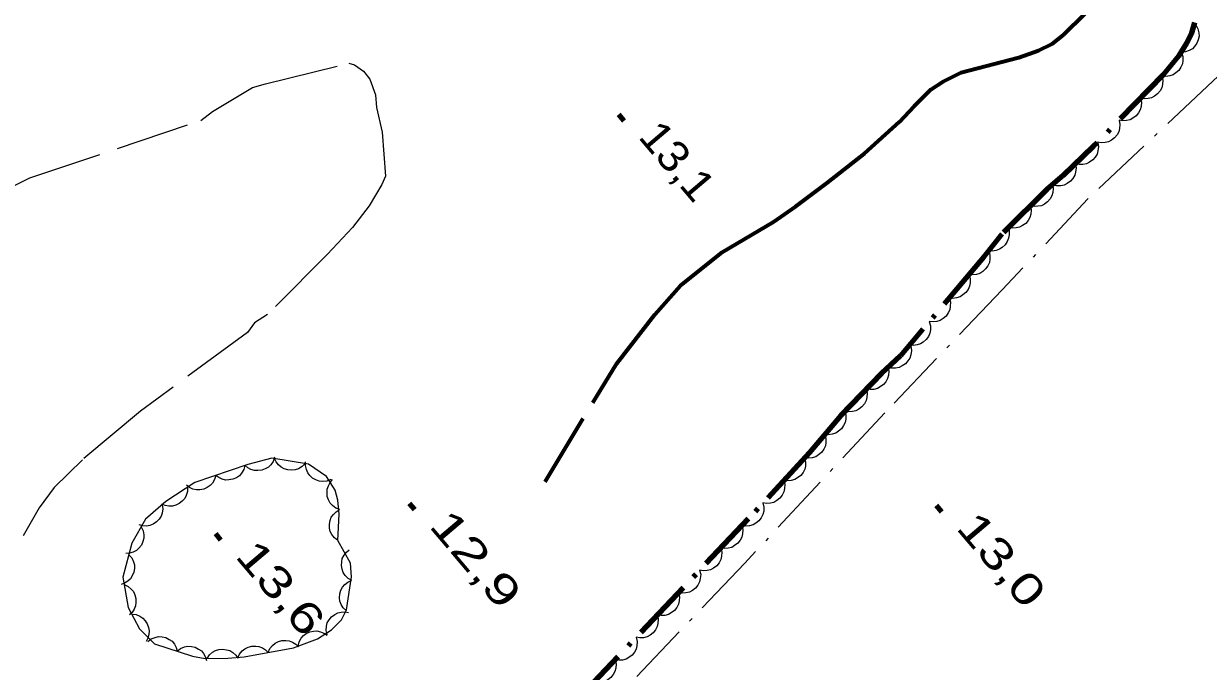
# Model space of a CAD drawing. Extents: x 386081 to 389416, y 5130568 to 5134082.
# Drawn here: x 387241.9 to 387357.3, y 5132577.1 to 5132640.2 of the extents above; entities that cross this region are included whole.
import ezdxf

# ---------------------------------------------------------------- set-up
doc = ezdxf.new("R2010")
doc.units = 0
doc.header["$LTSCALE"] = 1.2
doc.linetypes.add('DOT_DASHED', pattern=[7.7, 5, -1.2, 0.3, -1.2])
doc.linetypes.add('LONG_DASHED', pattern=[7.5, 6, -1.5])
for name, color, linetype, lineweight in [('2', 7, 'Continuous', 13), ('22', 7, 'Continuous', 13), ('3', 7, 'Continuous', 140), ('41', 7, 'DOT_DASHED', 25), ('44', 7, 'Continuous', 25)]:
    doc.layers.add(name, color=color, linetype=linetype, lineweight=lineweight)

msp = doc.modelspace()

# ---------------------------------------------------------------- linework, layer by layer
at = {"layer": '2', "linetype": 'LONG_DASHED'}
msp.add_lwpolyline([(387241.02, 5132624.44), (387242.52, 5132625.17), (387259.16, 5132630.78), (387260.3, 5132631.63), (387264.21, 5132633.97), (387265.47, 5132634.34), (387273.59, 5132636.36), (387274.16, 5132636.18), (387275.02, 5132635.59), (387275.65, 5132634.78), (387276.19, 5132633.26), (387276.3, 5132632.05), (387276.83, 5132629.63), (387277.17, 5132625.34), (387276.81, 5132624.53), (387275.57, 5132622.44), (387273.95, 5132620.34), (387271.53, 5132617.76), (387265.66, 5132611.88), (387264.39, 5132611.05), (387263.72, 5132610.11), (387253.3, 5132602.46), (387247.65, 5132597.72), (387244.9, 5132595.01), (387243.43, 5132593.03), (387241.85, 5132590.32)], dxfattribs=at)
at = {"layer": '22', "linetype": 'LONG_DASHED', "lineweight": 70}
msp.add_lwpolyline([(387292.72, 5132595.57), (387299.7, 5132607.11), (387303.41, 5132611.86), (387305.92, 5132614.69), (387309.98, 5132617.95), (387314.98, 5132620.91), (387317.11, 5132622.38), (387320.23, 5132624.72), (387323.86, 5132627.55), (387327.25, 5132630.63), (387328.69, 5132632.18), (387330.32, 5132633.78), (387331.51, 5132634.58), (387333.26, 5132635.44), (387338.87, 5132636.9), (387340.81, 5132637.58), (387342.12, 5132638.25), (387343.25, 5132639.12), (387345.32, 5132641.15)], dxfattribs=at)
at = {"layer": '3'}
for p, q in [((387299.88, 5132631.36), (387300.39, 5132630.75)), ((387279.48, 5132593.47), (387279.99, 5132592.86)), ((387330.84, 5132593.27), (387331.35, 5132592.66)), ((387260.59, 5132590.52), (387261.1, 5132589.91))]:
    msp.add_line(p, q, dxfattribs=at)
at = {"layer": '41'}
msp.add_lwpolyline([(387409.3, 5132668.03), (387406.11, 5132668.01), (387402.31, 5132668.11), (387399.12, 5132668.09), (387395.8, 5132667.7), (387392.98, 5132667.07), (387390.89, 5132666.2), (387389.17, 5132665.21), (387387.57, 5132664.1), (387384.63, 5132660.9), (387374.68, 5132650.68), (387357.78, 5132634.6), (387345.61, 5132623.13), (387337.26, 5132614.26), (387325.82, 5132602.3), (387312.18, 5132587.63), (387300.87, 5132575.79), (387280.94, 5132555.06), (387269.25, 5132543.58), (387265.68, 5132540), (387256.45, 5132531.24), (387252.64, 5132527.41), (387247.84, 5132523.08), (387240.08, 5132515.79)], dxfattribs=at)
at = {"layer": '44', "linetype": 'DOT_DASHED', "lineweight": 90}
msp.add_lwpolyline([(387356.01, 5132640.33), (387355.68, 5132639.19), (387355.23, 5132638.3), (387354.45, 5132637.05), (387352.96, 5132635.22), (387346.14, 5132628.23), (387343.19, 5132625.4), (387341.65, 5132624.07), (387337.23, 5132619.71), (387335.48, 5132617.5), (387327.34, 5132607.83), (387325.49, 5132606.12), (387321.53, 5132602.04), (387318.48, 5132598.43), (387312.52, 5132591.96), (387296.23, 5132574.74)], dxfattribs=at)
at = {"layer": '44'}
for points in [[(387356.13, 5132640.08), (387356.33, 5132639.71), (387356.42, 5132639.32), (387356.44, 5132638.99), (387356.37, 5132638.64), (387356.23, 5132638.3), (387356.01, 5132637.99), (387355.79, 5132637.75), (387355.48, 5132637.58), (387355.13, 5132637.45), (387354.78, 5132637.4)], [(387354.74, 5132637.41), (387354.86, 5132637.01), (387354.86, 5132636.6), (387354.82, 5132636.28), (387354.67, 5132635.96), (387354.47, 5132635.65), (387354.18, 5132635.4), (387353.91, 5132635.21), (387353.58, 5132635.11), (387353.21, 5132635.05), (387352.85, 5132635.08)], [(387352.84, 5132635.1), (387352.92, 5132634.69), (387352.88, 5132634.28), (387352.81, 5132633.96), (387352.64, 5132633.65), (387352.4, 5132633.37), (387352.09, 5132633.14), (387351.81, 5132632.98), (387351.47, 5132632.9), (387351.1, 5132632.88), (387350.74, 5132632.95)], [(387350.74, 5132632.95), (387350.83, 5132632.54), (387350.79, 5132632.13), (387350.72, 5132631.81), (387350.54, 5132631.51), (387350.31, 5132631.22), (387350, 5132630.99), (387349.72, 5132630.83), (387349.37, 5132630.76), (387349, 5132630.74), (387348.65, 5132630.8)], [(387348.65, 5132630.8), (387348.73, 5132630.39), (387348.69, 5132629.99), (387348.62, 5132629.66), (387348.45, 5132629.36), (387348.21, 5132629.07), (387347.9, 5132628.85), (387347.62, 5132628.68), (387347.28, 5132628.61), (387346.91, 5132628.59), (387346.55, 5132628.65)], [(387346.57, 5132628.64), (387346.64, 5132628.23), (387346.59, 5132627.82), (387346.5, 5132627.5), (387346.32, 5132627.2), (387346.08, 5132626.93), (387345.76, 5132626.71), (387345.47, 5132626.56), (387345.12, 5132626.49), (387344.75, 5132626.49), (387344.4, 5132626.56)], [(387344.4, 5132626.56), (387344.47, 5132626.15), (387344.42, 5132625.75), (387344.34, 5132625.43), (387344.15, 5132625.13), (387343.91, 5132624.85), (387343.59, 5132624.63), (387343.31, 5132624.48), (387342.96, 5132624.42), (387342.59, 5132624.41), (387342.24, 5132624.49)], [(387342.16, 5132624.57), (387342.23, 5132624.16), (387342.19, 5132623.76), (387342.11, 5132623.44), (387341.93, 5132623.13), (387341.69, 5132622.85), (387341.38, 5132622.63), (387341.09, 5132622.47), (387340.75, 5132622.41), (387340.38, 5132622.39), (387340.02, 5132622.46)], [(387340.02, 5132622.46), (387340.1, 5132622.05), (387340.05, 5132621.65), (387339.97, 5132621.33), (387339.8, 5132621.03), (387339.56, 5132620.75), (387339.24, 5132620.53), (387338.96, 5132620.37), (387338.61, 5132620.3), (387338.24, 5132620.29), (387337.89, 5132620.36)], [(387337.8, 5132620.43), (387337.93, 5132620.04), (387337.93, 5132619.63), (387337.89, 5132619.3), (387337.75, 5132618.98), (387337.55, 5132618.67), (387337.26, 5132618.41), (387337, 5132618.22), (387336.67, 5132618.11), (387336.3, 5132618.05), (387335.94, 5132618.08)], [(387335.96, 5132618.07), (387336.07, 5132617.67), (387336.06, 5132617.26), (387336.01, 5132616.93), (387335.86, 5132616.61), (387335.65, 5132616.31), (387335.36, 5132616.06), (387335.09, 5132615.88), (387334.75, 5132615.78), (387334.38, 5132615.73), (387334.03, 5132615.77)], [(387334.03, 5132615.77), (387334.14, 5132615.37), (387334.13, 5132614.96), (387334.08, 5132614.64), (387333.93, 5132614.32), (387333.72, 5132614.02), (387333.43, 5132613.77), (387333.16, 5132613.59), (387332.82, 5132613.49), (387332.45, 5132613.44), (387332.09, 5132613.48)], [(387332.09, 5132613.48), (387332.21, 5132613.08), (387332.2, 5132612.67), (387332.15, 5132612.34), (387332, 5132612.02), (387331.79, 5132611.72), (387331.5, 5132611.47), (387331.23, 5132611.29), (387330.89, 5132611.19), (387330.52, 5132611.14), (387330.16, 5132611.18)], [(387330.16, 5132611.18), (387330.28, 5132610.78), (387330.27, 5132610.37), (387330.22, 5132610.05), (387330.07, 5132609.73), (387329.86, 5132609.43), (387329.56, 5132609.18), (387329.29, 5132609), (387328.96, 5132608.9), (387328.59, 5132608.85), (387328.23, 5132608.89)], [(387328.35, 5132608.77), (387328.42, 5132608.35), (387328.36, 5132607.95), (387328.27, 5132607.63), (387328.08, 5132607.34), (387327.83, 5132607.06), (387327.51, 5132606.86), (387327.22, 5132606.71), (387326.87, 5132606.65), (387326.5, 5132606.65), (387326.15, 5132606.73)], [(387326.12, 5132606.77), (387326.2, 5132606.36), (387326.17, 5132605.95), (387326.09, 5132605.63), (387325.92, 5132605.32), (387325.69, 5132605.04), (387325.38, 5132604.81), (387325.1, 5132604.65), (387324.75, 5132604.57), (387324.38, 5132604.55), (387324.03, 5132604.61)], [(387324.03, 5132604.61), (387324.11, 5132604.2), (387324.08, 5132603.8), (387324, 5132603.48), (387323.83, 5132603.17), (387323.6, 5132602.88), (387323.29, 5132602.66), (387323.01, 5132602.49), (387322.66, 5132602.42), (387322.29, 5132602.4), (387321.94, 5132602.46)], [(387321.91, 5132602.49), (387322.02, 5132602.09), (387322.01, 5132601.68), (387321.96, 5132601.35), (387321.81, 5132601.04), (387321.6, 5132600.73), (387321.31, 5132600.49), (387321.04, 5132600.3), (387320.7, 5132600.2), (387320.33, 5132600.16), (387319.97, 5132600.2)], [(387319.97, 5132600.2), (387320.09, 5132599.79), (387320.08, 5132599.39), (387320.03, 5132599.06), (387319.88, 5132598.74), (387319.66, 5132598.44), (387319.37, 5132598.19), (387319.1, 5132598.01), (387318.76, 5132597.91), (387318.39, 5132597.87), (387318.04, 5132597.9)], [(387266.36, 5132597.96), (387266.22, 5132597.56), (387265.99, 5132597.23), (387265.76, 5132596.99), (387265.45, 5132596.82), (387265.11, 5132596.69), (387264.73, 5132596.66), (387264.4, 5132596.66), (387264.06, 5132596.77), (387263.74, 5132596.94), (387263.46, 5132597.18)], [(387269.33, 5132597.36), (387269.04, 5132597.06), (387268.69, 5132596.85), (387268.38, 5132596.73), (387268.03, 5132596.7), (387267.66, 5132596.73), (387267.3, 5132596.85), (387267, 5132596.99), (387266.74, 5132597.23), (387266.52, 5132597.52), (387266.37, 5132597.85)], [(387271.84, 5132595.79), (387271.45, 5132595.64), (387271.05, 5132595.61), (387270.72, 5132595.63), (387270.39, 5132595.75), (387270.07, 5132595.93), (387269.8, 5132596.2), (387269.59, 5132596.46), (387269.46, 5132596.78), (387269.38, 5132597.15), (387269.39, 5132597.51)], [(387318.01, 5132597.92), (387318.11, 5132597.52), (387318.08, 5132597.11), (387318.02, 5132596.79), (387317.86, 5132596.48), (387317.63, 5132596.18), (387317.33, 5132595.95), (387317.05, 5132595.78), (387316.71, 5132595.69), (387316.34, 5132595.66), (387315.98, 5132595.72)], [(387260.63, 5132596.2), (387260.52, 5132595.79), (387260.3, 5132595.45), (387260.09, 5132595.2), (387259.8, 5132595), (387259.46, 5132594.85), (387259.08, 5132594.79), (387258.75, 5132594.78), (387258.41, 5132594.87), (387258.07, 5132595.02), (387257.79, 5132595.23)], [(387263.47, 5132597.16), (387263.36, 5132596.76), (387263.14, 5132596.41), (387262.93, 5132596.16), (387262.64, 5132595.96), (387262.3, 5132595.82), (387261.92, 5132595.76), (387261.59, 5132595.74), (387261.25, 5132595.83), (387260.92, 5132595.98), (387260.63, 5132596.2)], [(387257.88, 5132595.04), (387257.87, 5132594.62), (387257.75, 5132594.24), (387257.61, 5132593.94), (387257.37, 5132593.68), (387257.08, 5132593.45), (387256.73, 5132593.29), (387256.42, 5132593.2), (387256.07, 5132593.2), (387255.7, 5132593.26), (387255.37, 5132593.4)], [(387272.73, 5132592.87), (387272.34, 5132593.01), (387272.02, 5132593.26), (387271.78, 5132593.49), (387271.61, 5132593.8), (387271.49, 5132594.15), (387271.47, 5132594.53), (387271.48, 5132594.86), (387271.6, 5132595.19), (387271.78, 5132595.51), (387272.02, 5132595.78)], [(387315.98, 5132595.72), (387316.08, 5132595.31), (387316.05, 5132594.91), (387315.99, 5132594.58), (387315.82, 5132594.27), (387315.6, 5132593.98), (387315.29, 5132593.74), (387315.02, 5132593.57), (387314.67, 5132593.49), (387314.31, 5132593.46), (387313.95, 5132593.51)], [(387255.41, 5132593.34), (387255.46, 5132592.93), (387255.4, 5132592.53), (387255.3, 5132592.21), (387255.1, 5132591.92), (387254.85, 5132591.66), (387254.52, 5132591.45), (387254.22, 5132591.31), (387253.88, 5132591.26), (387253.51, 5132591.27), (387253.16, 5132591.37)], [(387272.52, 5132589.85), (387272.19, 5132590.1), (387271.94, 5132590.43), (387271.79, 5132590.72), (387271.71, 5132591.06), (387271.7, 5132591.43), (387271.78, 5132591.8), (387271.88, 5132592.11), (387272.09, 5132592.4), (387272.35, 5132592.66), (387272.66, 5132592.85)], [(387313.95, 5132593.51), (387314.05, 5132593.1), (387314.02, 5132592.7), (387313.95, 5132592.38), (387313.79, 5132592.06), (387313.56, 5132591.77), (387313.26, 5132591.54), (387312.98, 5132591.37), (387312.64, 5132591.28), (387312.27, 5132591.25), (387311.92, 5132591.3)], [(387253.37, 5132591.19), (387253.56, 5132590.81), (387253.62, 5132590.41), (387253.63, 5132590.08), (387253.54, 5132589.74), (387253.38, 5132589.41), (387253.13, 5132589.11), (387252.9, 5132588.88), (387252.59, 5132588.73), (387252.23, 5132588.62), (387251.87, 5132588.59)], [(387311.91, 5132591.31), (387312, 5132590.91), (387311.97, 5132590.5), (387311.9, 5132590.18), (387311.73, 5132589.87), (387311.5, 5132589.58), (387311.19, 5132589.35), (387310.91, 5132589.18), (387310.57, 5132589.1), (387310.2, 5132589.08), (387309.85, 5132589.13)], [(387252.16, 5132588.47), (387252.44, 5132588.16), (387252.6, 5132587.79), (387252.7, 5132587.47), (387252.7, 5132587.12), (387252.64, 5132586.76), (387252.48, 5132586.41), (387252.32, 5132586.13), (387252.06, 5132585.89), (387251.74, 5132585.69), (387251.41, 5132585.57)], [(387273.9, 5132585.96), (387273.54, 5132586.16), (387273.25, 5132586.45), (387273.06, 5132586.72), (387272.94, 5132587.05), (387272.87, 5132587.41), (387272.9, 5132587.79), (387272.96, 5132588.11), (387273.13, 5132588.42), (387273.36, 5132588.72), (387273.63, 5132588.94)], [(387309.85, 5132589.13), (387309.94, 5132588.73), (387309.91, 5132588.32), (387309.84, 5132588), (387309.67, 5132587.69), (387309.44, 5132587.4), (387309.13, 5132587.17), (387308.85, 5132587), (387308.51, 5132586.92), (387308.14, 5132586.9), (387307.78, 5132586.95)], [(387307.78, 5132586.95), (387307.88, 5132586.55), (387307.84, 5132586.14), (387307.78, 5132585.82), (387307.61, 5132585.51), (387307.38, 5132585.22), (387307.07, 5132584.99), (387306.79, 5132584.82), (387306.45, 5132584.74), (387306.08, 5132584.72), (387305.72, 5132584.77)], [(387273.36, 5132582.99), (387273.06, 5132583.28), (387272.85, 5132583.63), (387272.72, 5132583.93), (387272.69, 5132584.28), (387272.71, 5132584.65), (387272.83, 5132585.02), (387272.97, 5132585.31), (387273.2, 5132585.57), (387273.49, 5132585.8), (387273.82, 5132585.96)], [(387251.71, 5132585.56), (387252.09, 5132585.38), (387252.4, 5132585.11), (387252.62, 5132584.87), (387252.76, 5132584.55), (387252.85, 5132584.19), (387252.85, 5132583.8), (387252.82, 5132583.48), (387252.68, 5132583.16), (387252.48, 5132582.85), (387252.22, 5132582.6)], [(387305.72, 5132584.77), (387305.81, 5132584.37), (387305.78, 5132583.96), (387305.71, 5132583.64), (387305.55, 5132583.33), (387305.32, 5132583.04), (387305.01, 5132582.81), (387304.73, 5132582.64), (387304.39, 5132582.56), (387304.02, 5132582.54), (387303.66, 5132582.6)], [(387252.44, 5132582.68), (387252.86, 5132582.63), (387253.23, 5132582.47), (387253.51, 5132582.3), (387253.75, 5132582.04), (387253.95, 5132581.73), (387254.07, 5132581.37), (387254.14, 5132581.05), (387254.11, 5132580.7), (387254.01, 5132580.34), (387253.84, 5132580.02)], [(387271.47, 5132580.69), (387271.39, 5132581.1), (387271.43, 5132581.51), (387271.5, 5132581.83), (387271.68, 5132582.13), (387271.91, 5132582.42), (387272.23, 5132582.64), (387272.51, 5132582.8), (387272.85, 5132582.88), (387273.22, 5132582.89), (387273.58, 5132582.83)], [(387303.66, 5132582.6), (387303.75, 5132582.19), (387303.72, 5132581.78), (387303.65, 5132581.46), (387303.48, 5132581.15), (387303.25, 5132580.86), (387302.95, 5132580.63), (387302.67, 5132580.46), (387302.32, 5132580.38), (387301.96, 5132580.36), (387301.6, 5132580.42)], [(387254.02, 5132580.01), (387254.35, 5132580.27), (387254.73, 5132580.41), (387255.05, 5132580.49), (387255.4, 5132580.47), (387255.76, 5132580.39), (387256.1, 5132580.21), (387256.38, 5132580.03), (387256.6, 5132579.75), (387256.78, 5132579.43), (387256.88, 5132579.08)], [(387265.73, 5132578.94), (387265.9, 5132579.32), (387266.16, 5132579.63), (387266.41, 5132579.85), (387266.73, 5132580), (387267.08, 5132580.1), (387267.47, 5132580.11), (387267.79, 5132580.08), (387268.12, 5132579.94), (387268.43, 5132579.74), (387268.68, 5132579.49)], [(387268.66, 5132579.57), (387268.76, 5132579.98), (387268.96, 5132580.33), (387269.17, 5132580.59), (387269.45, 5132580.79), (387269.79, 5132580.95), (387270.16, 5132581.02), (387270.49, 5132581.05), (387270.83, 5132580.97), (387271.17, 5132580.83), (387271.47, 5132580.63)], [(387301.6, 5132580.42), (387301.69, 5132580.01), (387301.66, 5132579.6), (387301.59, 5132579.28), (387301.42, 5132578.97), (387301.19, 5132578.68), (387300.89, 5132578.45), (387300.61, 5132578.28), (387300.26, 5132578.2), (387299.89, 5132578.18), (387299.54, 5132578.24)], [(387256.88, 5132579.08), (387257.21, 5132579.34), (387257.59, 5132579.49), (387257.91, 5132579.56), (387258.26, 5132579.54), (387258.62, 5132579.46), (387258.96, 5132579.28), (387259.23, 5132579.1), (387259.45, 5132578.83), (387259.63, 5132578.5), (387259.73, 5132578.16)], [(387259.78, 5132578.36), (387260.01, 5132578.71), (387260.32, 5132578.97), (387260.6, 5132579.14), (387260.94, 5132579.24), (387261.31, 5132579.27), (387261.69, 5132579.21), (387262, 5132579.13), (387262.3, 5132578.93), (387262.57, 5132578.68), (387262.78, 5132578.39)], [(387262.78, 5132578.39), (387262.95, 5132578.78), (387263.21, 5132579.09), (387263.46, 5132579.31), (387263.78, 5132579.46), (387264.13, 5132579.56), (387264.52, 5132579.56), (387264.84, 5132579.53), (387265.17, 5132579.39), (387265.48, 5132579.2), (387265.73, 5132578.94)], [(387299.54, 5132578.24), (387299.63, 5132577.83), (387299.6, 5132577.42), (387299.53, 5132577.1), (387299.36, 5132576.79), (387299.13, 5132576.5), (387298.82, 5132576.27), (387298.54, 5132576.1), (387298.2, 5132576.02), (387297.83, 5132576), (387297.48, 5132576.06)]]:
    msp.add_lwpolyline(points, dxfattribs=at)
at = {"layer": '44', "linetype": 'DOT_DASHED'}
msp.add_lwpolyline([(387272.52, 5132589.85), (387272.64, 5132592.42), (387272.51, 5132593.77), (387272.27, 5132594.75), (387271.41, 5132596.09), (387269.68, 5132597.3), (387266.11, 5132597.89), (387263.77, 5132597.26), (387258.6, 5132595.51), (387255.77, 5132593.66), (387253.8, 5132591.93), (387252.45, 5132589.59), (387251.59, 5132586.28), (387252.09, 5132583.34), (387253.19, 5132581.26), (387254.67, 5132579.8), (387258.37, 5132578.6), (387259.6, 5132578.36), (387261.81, 5132578.38), (387263.41, 5132578.51), (387268.21, 5132579.4), (387270.55, 5132580.28), (387271.91, 5132581.14), (387272.89, 5132582.13), (387273.38, 5132583.11), (387273.87, 5132586.3), (387273.75, 5132587.65)], close=True, dxfattribs=at)

# ---------------------------------------------------------------- texts
at = {"layer": '3'}
for s, width, p in [('13,1   ', 1.1, (387301.71, 5132629.14)), ('12,9   ', 1.4, (387281.31, 5132591.25)), ('13,0   ', 1.35, (387332.67, 5132591.05)), ('13,6   ', 1.35, (387262.42, 5132588.3))]:
    msp.add_text(s, height=3, rotation=310.294, dxfattribs=dict(at, width=width)).set_placement(p)

doc.saveas('drawing.dxf')
